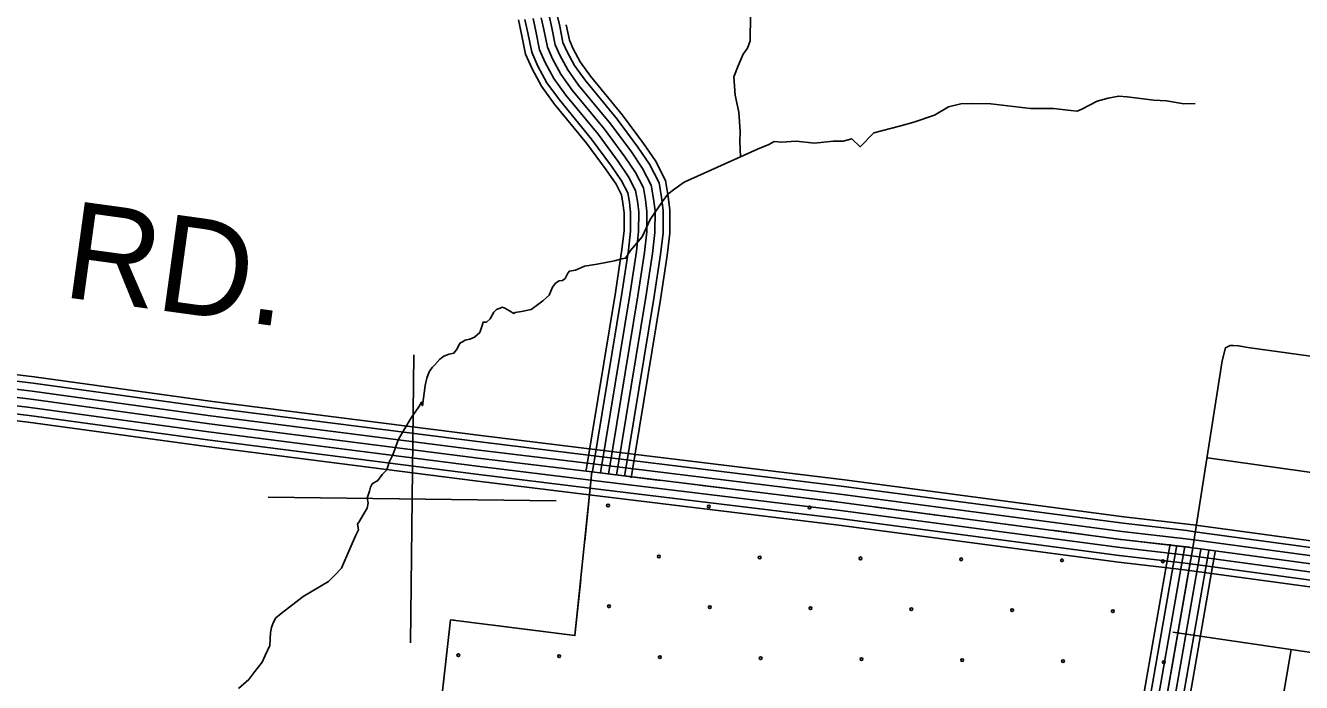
# Model space of a CAD drawing. Extents: x 1551132 to 1791609, y 378168 to 563823.
# Drawn here: x 1620130 to 1625000, y 456375 to 458882 of the extents above; entities that cross this region are included whole.
import ezdxf

# ---------------------------------------------------------------- set-up
doc = ezdxf.new("R2010")
doc.units = 0
for name, color, linetype in [('DESIGN - EROSION CONTROL - Devices', 7, 'Continuous'), ('DESIGN - ROW - Right-of-Way and Easement Labels', 7, 'Continuous'), ('DESIGN - SCRATCH - User 1', 7, 'Continuous'), ('DESIGN - TRANSPORTATION - Text', 7, 'Continuous'), ('SURVEY - DRAINAGE - Area Shapes', 7, 'Continuous'), ('SURVEY - DRAINAGE - Bridge Hydraulic Data - Points - Locators', 7, 'Continuous'), ('SURVEY - TRANSPORTATION - Roads', 7, 'Continuous'), ('SURVEY - VEGETATION - Features with Text', 7, 'Continuous')]:
    doc.layers.add(name, color=color, linetype=linetype)

msp = doc.modelspace()

# ---------------------------------------------------------------- linework, layer by layer
at = {"layer": 'DESIGN - EROSION CONTROL - Devices'}
for centre in [(1622353.316, 457050.189), (1622353.316, 457050.189), (1622737.869, 457046.455), (1622737.869, 457046.455), (1623122.422, 457042.722), (1623122.422, 457042.722), (1622547.46, 456856.046), (1622547.46, 456856.046), (1622932.013, 456852.312), (1622932.013, 456852.312), (1623316.566, 456848.579), (1623316.566, 456848.579), (1623701.119, 456844.845), (1623701.119, 456844.845), (1624085.671, 456841.112), (1624085.671, 456841.112), (1624470.224, 456837.378), (1624470.224, 456837.378), (1622357.05, 456665.636), (1622357.05, 456665.636), (1622741.603, 456661.903), (1622741.603, 456661.903), (1623126.156, 456658.169), (1623126.156, 456658.169), (1623510.709, 456654.435), (1623510.709, 456654.435), (1623895.262, 456650.702), (1623895.262, 456650.702), (1624279.815, 456646.968), (1624279.815, 456646.968), (1621782.087, 456478.96), (1621782.087, 456478.96), (1622166.64, 456475.226), (1622166.64, 456475.226), (1622551.193, 456471.493), (1622551.193, 456471.493), (1622935.746, 456467.759), (1622935.746, 456467.759), (1623320.299, 456464.026), (1623320.299, 456464.026), (1623704.852, 456460.292), (1623704.852, 456460.292), (1624089.405, 456456.559), (1624089.405, 456456.559), (1624473.958, 456452.825), (1624473.958, 456452.825)]:
    msp.add_circle(centre, 5.28, dxfattribs=at)
at = {"layer": 'DESIGN - SCRATCH - User 1'}
for points in [[(1622291.919, 457178.27), (1622226.836, 456553.954), (1621752.764, 456613.838), (1621514.485, 454505.55)], [(1624584.956, 456889.289), (1624311.563, 456920.914), (1623244.729, 457061.817), (1622291.919, 457178.27)], [(1624755.809, 454180.685), (1624205.072, 454204.918), (1624132.974, 454209.51), (1624125.024, 454217.594), (1624127.207, 454241.636), (1624141.815, 454319.713), (1624322.095, 455384.958), (1624584.956, 456889.289)]]:
    msp.add_lwpolyline(points, dxfattribs=at)
at = {"layer": 'DESIGN - TRANSPORTATION - Text'}
for points in [[(1622858.906, 458381.593), (1622856.573, 458439.703), (1622857.039, 458477.796), (1622851.94, 458552.064), (1622838.707, 458616.416), (1622833.557, 458686.668), (1622850.09, 458728.569), (1622868.648, 458772.437), (1622884.964, 458796.287), (1622895.314, 458824.23), (1622896.514, 458922.474)], [(1622264.053, 457964.215), (1622312.202, 457971.599), (1622378.442, 457984.766), (1622406.566, 457992.416), (1622420.608, 457994.233), (1622438.999, 458024.075), (1622483.681, 458075.627), (1622514.522, 458141.395), (1622561.421, 458210.964), (1622581.787, 458238.773), (1622608.062, 458258.482), (1622644.419, 458284.074), (1622745.109, 458330.875), (1622924.304, 458410.736), (1622966.57, 458428.228), (1622986.736, 458439.995), (1623014.736, 458437.62), (1623070.843, 458440.887), (1623140.849, 458433.945), (1623213.023, 458441.02), (1623251.063, 458440.52), (1623283.213, 458450.12), (1623314.879, 458419.62), (1623367.594, 458473.071), (1623466.017, 458497.847), (1623520.274, 458513.172), (1623598.697, 458540.214), (1623653.146, 458571.582), (1623699.345, 458583.007), (1623739.41, 458584.482), (1623813.484, 458583.507), (1623965.447, 458565.457), (1624053.561, 458566.299), (1624119.535, 458557.407), (1624143.534, 458555.09), (1624161.65, 458562.874), (1624220.107, 458594.183), (1624262.298, 458605.667), (1624282.364, 458609.408), (1624302.439, 458613.158), (1624334.446, 458610.725), (1624436.402, 458597.35), (1624484.435, 458594.716), (1624550.375, 458583.816), (1624594.449, 458585.241)], [(1620942.766, 456351.247), (1620983.249, 456386.807), (1621005.64, 456416.599), (1621034.114, 456452.317), (1621044.439, 456478.251), (1621062.922, 456516.11), (1621065.539, 456566.212), (1621069.764, 456584.204), (1621073.938, 456598.187), (1621084.222, 456620.113), (1621106.463, 456637.863), (1621189.361, 456702.948), (1621286.167, 456759.833), (1621308.458, 456781.592), (1621336.857, 456811.301), (1621367.798, 456885.095), (1621390.456, 456936.938), (1621400.714, 456956.855), (1621396.981, 456978.964), (1621405.131, 456990.889), (1621419.439, 457014.765), (1621433.772, 457040.649), (1621438.022, 457060.641), (1621434.239, 457078.742), (1621442.572, 457104.701), (1621446.772, 457120.693), (1621452.922, 457132.643), (1621475.113, 457146.385), (1621491.404, 457168.227), (1621509.645, 457186.036), (1621518.02, 457216.012), (1621532.378, 457243.896), (1621553.136, 457303.781), (1621602.185, 457385.358), (1621630.734, 457427.093), (1621640.959, 457445.01), (1621644.792, 457430.918), (1621655.759, 457508.986), (1621662.109, 457536.979), (1621670.417, 457560.938), (1621682.625, 457576.813), (1621692.758, 457586.713), (1621711.041, 457608.531), (1621727.207, 457620.348), (1621747.323, 457628.106), (1621765.389, 457631.873), (1621777.606, 457647.757), (1621787.881, 457669.682), (1621797.964, 457675.566), (1621808.047, 457681.449), (1621826.121, 457685.224), (1621844.238, 457693.008), (1621864.479, 457710.784), (1621874.854, 457740.734), (1621876.979, 457750.726), (1621888.995, 457750.568), (1621903.153, 457762.418), (1621917.486, 457788.294), (1621927.619, 457798.194), (1621941.71, 457804.019), (1621949.769, 457807.928), (1621959.727, 457803.786), (1621977.626, 457793.519), (1621993.518, 457783.285), (1621999.576, 457787.219), (1622023.65, 457790.911), (1622059.783, 457798.453), (1622084.032, 457816.186), (1622104.248, 457831.962), (1622128.539, 457853.696), (1622140.922, 457883.613), (1622153.131, 457899.497), (1622167.239, 457907.33), (1622179.28, 457909.181), (1622189.388, 457917.072), (1622199.646, 457936.99), (1622205.746, 457944.931), (1622229.82, 457948.623), (1622264.053, 457964.215)]]:
    msp.add_lwpolyline(points, dxfattribs=at)
at = {"layer": 'SURVEY - DRAINAGE - Area Shapes'}
for points in [[(1622302.452, 457264.347), (1623255.663, 457147.845), (1624322.221, 457006.975), (1624564.582, 456978.941), (1624596.181, 456974.666)], [(1622295.693, 457209.046), (1623248.638, 457092.568), (1624315.371, 456951.682), (1624557.64, 456923.656), (1624588.698, 456919.448)], [(1622299.46, 457239.813), (1623252.546, 457123.327), (1624319.187, 456982.449), (1624561.507, 456954.415), (1624592.864, 456950.174)], [(1622291.935, 457178.27), (1623244.729, 457061.817), (1624311.563, 456920.914), (1624553.782, 456892.897), (1624584.54, 456888.73)], [(1622291.935, 457178.27), (1623244.729, 457061.817), (1624311.563, 456920.914), (1624553.782, 456892.897), (1624584.54, 456888.73)], [(1622284.41, 457116.727), (1623236.913, 457000.307), (1624303.938, 456859.379), (1624546.057, 456831.379), (1624576.215, 456827.287)], [(1622288.177, 457147.494), (1623240.821, 457031.067), (1624307.754, 456890.147), (1624549.924, 456862.138), (1624580.381, 456858.013)], [(1622281.294, 457091.201), (1623233.663, 456974.798), (1624300.779, 456833.854), (1624542.857, 456805.853), (1624572.765, 456801.803)], [(1624498.158, 456903.031), (1624484.775, 456825.57), (1624235.647, 455399.825), (1624055.459, 454335.097), (1624040.226, 454253.695), (1624033.993, 454185.059), (1624093.941, 454124.1), (1624200.355, 454117.324), (1624473.299, 454105.299)], [(1624523.499, 456898.656), (1624510.116, 456821.162), (1624260.996, 455395.466), (1624080.775, 454330.588), (1624065.725, 454250.161), (1624060.684, 454194.593), (1624105.382, 454149.142), (1624201.739, 454143), (1624474.432, 454130.992)], [(1624554.04, 456893.38), (1624540.657, 456815.862), (1624291.546, 455390.216), (1624111.299, 454325.155), (1624096.466, 454245.894), (1624092.849, 454206.093), (1624119.182, 454179.326), (1624203.405, 454173.959), (1624475.79, 454161.967)], [(1624584.59, 456888.105), (1624571.198, 456810.553), (1624322.095, 455384.958), (1624141.815, 454319.713), (1624127.207, 454241.636), (1624125.024, 454217.594), (1624132.974, 454209.51), (1624205.072, 454204.918), (1624477.157, 454192.935)], [(1624584.59, 456888.105), (1624571.198, 456810.553), (1624322.095, 455384.958), (1624141.815, 454319.713), (1624127.207, 454241.636), (1624125.024, 454217.594), (1624132.974, 454209.51), (1624205.072, 454204.918), (1624477.157, 454192.935)], [(1624615.139, 456882.83), (1624601.739, 456805.245), (1624352.644, 455379.699), (1624172.331, 454314.271), (1624158.248, 454238.961), (1624206.738, 454235.878), (1624478.524, 454223.902)], [(1624645.68, 456877.555), (1624632.28, 456799.945), (1624383.193, 455374.449), (1624202.855, 454308.838), (1624195.155, 454267.678), (1624208.405, 454266.837), (1624479.882, 454254.878)], [(1624670.037, 456873.347), (1624656.629, 456795.711), (1624407.551, 455370.257), (1624227.188, 454304.504), (1624224.638, 454290.862), (1624480.974, 454279.571)]]:
    msp.add_lwpolyline(points, dxfattribs=at)
at = {"layer": 'SURVEY - DRAINAGE - Bridge Hydraulic Data - Points - Locators'}
for p, q in [((1621612.543, 457625.539), (1621598.959, 456525.594)), ((1622155.697, 457068.775), (1621055.806, 457082.358))]:
    msp.add_line(p, q, dxfattribs=at)
at = {"layer": 'SURVEY - TRANSPORTATION - Roads'}
for points in [[(1622324.393, 457175.62), (1622436.632, 457854.896), (1622461.79, 458020.275), (1622470.148, 458096.194), (1622470.698, 458170.704), (1622465.365, 458212.214), (1622458.565, 458253.131), (1622432.041, 458305.424), (1622391.884, 458363.784), (1622315.327, 458467.587), (1622192.122, 458617.082), (1622146.748, 458680.009), (1622113.599, 458741.227), (1622091.999, 458789.762), (1622077.866, 458861.147), (1622067.425, 458908.815)], [(1622354.975, 457170.57), (1622467.248, 457850.037), (1622492.531, 458016.25), (1622501.131, 458094.377), (1622501.714, 458172.571), (1622496.039, 458216.73), (1622488.365, 458262.907), (1622458.749, 458321.291), (1622417.133, 458381.776), (1622339.776, 458486.662), (1622216.679, 458636.025), (1622173.056, 458696.526), (1622141.431, 458754.928), (1622121.732, 458799.195), (1622108.215, 458867.472), (1622098.532, 458911.665)], [(1622354.975, 457170.57), (1622467.248, 457850.037), (1622492.531, 458016.25), (1622501.131, 458094.377), (1622501.714, 458172.571), (1622496.039, 458216.73), (1622488.365, 458262.907), (1622458.749, 458321.291), (1622417.133, 458381.776), (1622339.776, 458486.662), (1622216.679, 458636.025), (1622173.056, 458696.526), (1622141.431, 458754.928), (1622121.732, 458799.195), (1622108.215, 458867.472), (1622098.532, 458911.665)], [(1622385.558, 457165.52), (1622497.864, 457845.179), (1622523.272, 458012.225), (1622532.113, 458092.561), (1622532.73, 458174.438), (1622526.714, 458221.247), (1622518.164, 458272.682), (1622485.456, 458337.159), (1622442.382, 458399.768), (1622364.226, 458505.738), (1622241.237, 458654.967), (1622199.363, 458713.043), (1622169.264, 458768.628), (1622151.464, 458808.629), (1622138.565, 458873.797), (1622129.64, 458914.515)], [(1622416.141, 457160.461), (1622528.48, 457840.321), (1622554.021, 458008.192), (1622563.104, 458090.744), (1622563.746, 458176.304), (1622557.388, 458225.764), (1622547.963, 458282.465), (1622512.172, 458353.026), (1622467.632, 458417.761), (1622388.684, 458524.805), (1622265.795, 458673.909), (1622225.679, 458729.552), (1622197.097, 458782.337), (1622181.197, 458818.054), (1622168.914, 458880.131), (1622160.756, 458917.365)], [(1622269.419, 457184.712), (1622381.6, 457863.629), (1622406.533, 458027.517), (1622414.45, 458099.461), (1622414.958, 458167.346), (1622410.233, 458204.088), (1622405.008, 458235.548), (1622384.034, 458276.899), (1622346.501, 458331.45), (1622271.378, 458433.311), (1622147.981, 458583.031), (1622099.457, 458650.325), (1622063.575, 458716.593), (1622038.559, 458772.82), (1622023.326, 458849.772), (1622011.509, 458903.69)], [(1622293.81, 457180.678), (1622406.016, 457859.754), (1622431.041, 458024.309), (1622439.157, 458098.011), (1622439.682, 458168.837), (1622434.691, 458207.697), (1622428.766, 458243.348), (1622405.325, 458289.557), (1622366.634, 458345.792), (1622290.869, 458448.52), (1622167.564, 458598.14), (1622120.432, 458663.5), (1622085.766, 458727.518), (1622062.267, 458780.337), (1622047.517, 458854.813), (1622036.309, 458905.965)], [(1622441.515, 457156.269), (1622553.879, 457836.287), (1622579.521, 458004.85), (1622588.812, 458089.235), (1622589.47, 458177.854), (1622582.829, 458229.514), (1622572.688, 458290.574), (1622534.33, 458366.193), (1622488.581, 458432.686), (1622408.967, 458540.63), (1622286.17, 458689.626), (1622247.504, 458743.252), (1622220.188, 458793.704), (1622205.863, 458825.879), (1622194.088, 458885.381)], [(1616787.523, 457981.488), (1617133.715, 457932.761), (1618015.919, 457811.442), (1619100.094, 457670.481), (1620163.335, 457541.595), (1620844.094, 457447.876), (1621868.287, 457317.415), (1622302.452, 457264.347)], [(1616796.748, 457955.229), (1617130.307, 457908.278), (1618012.636, 457786.942), (1619097.01, 457645.955), (1620160.16, 457517.086), (1620840.844, 457423.375), (1621865.22, 457292.889), (1622299.46, 457239.813)], [(1616649.376, 457913.361), (1617121.765, 457846.868), (1618004.42, 457725.49), (1619089.286, 457584.437), (1620152.202, 457455.593), (1620832.703, 457361.907), (1621857.545, 457231.363), (1622291.935, 457178.27)], [(1616801.531, 457923.253), (1617126.04, 457877.577), (1618008.528, 457756.216), (1619093.152, 457615.196), (1620156.186, 457486.335), (1620836.778, 457392.641), (1621861.387, 457262.122), (1622295.693, 457209.046)], [(1616801.673, 457891.927), (1617121.765, 457846.868), (1618004.42, 457725.49), (1619089.286, 457584.437), (1620152.202, 457455.593), (1620832.703, 457361.907), (1621857.545, 457231.363), (1622291.935, 457178.27)], [(1616795.248, 457861.518), (1617117.49, 457816.158), (1618000.311, 457694.764), (1619085.419, 457553.678), (1620148.219, 457424.85), (1620828.628, 457331.173), (1621853.704, 457200.604), (1622288.177, 457147.494)], [(1616765.899, 457808.375), (1617109.674, 457759.982), (1617992.786, 457638.546), (1619078.352, 457497.401), (1620140.944, 457368.599), (1620821.178, 457274.947), (1621846.687, 457144.319), (1622281.294, 457091.201)], [(1616786.007, 457831.517), (1617113.224, 457785.458), (1617996.203, 457664.038), (1619081.561, 457522.919), (1620144.244, 457394.099), (1620824.561, 457300.439), (1621849.871, 457169.836), (1622284.41, 457116.727)], [(1627672.251, 457262.942), (1626302.316, 457445.421), (1625301.581, 457583.791), (1624795.21, 457654.025), (1624759.194, 457660.334), (1624739.07, 457660.842), (1624727.137, 457660.842), (1624709.054, 457652.717), (1624696.654, 457602.682), (1624584.956, 456889.289)], [(1624640.447, 457232.239), (1627575.394, 456818.264), (1627603.719, 456815.747), (1627615.218, 456819.647), (1627689.325, 456846.523)], [(1624596.189, 456974.666), (1626860.944, 456667.676), (1627433.164, 456593.174), (1627849.971, 456558.532)], [(1624588.706, 456919.448), (1626853.603, 456612.449), (1627427.256, 456537.756), (1627845.354, 456503.006)], [(1624592.864, 456950.174), (1626857.686, 456643.175), (1627430.548, 456568.59), (1627847.921, 456533.898)], [(1624584.54, 456888.73), (1626849.519, 456581.715), (1627423.973, 456506.922), (1627842.788, 456472.113)], [(1624584.54, 456888.73), (1626849.519, 456581.715), (1627423.973, 456506.922), (1627842.788, 456472.113)], [(1624576.215, 456827.287), (1626841.353, 456520.255), (1627417.398, 456445.254), (1627837.655, 456410.328)], [(1624580.373, 456858.013), (1626845.436, 456550.981), (1627420.689, 456476.088), (1627840.221, 456441.221)], [(1624572.756, 456801.803), (1626837.97, 456494.763), (1627414.673, 456419.67), (1627835.521, 456384.694)], [(1624508.599, 456566.864), (1625150.018, 456472.995)], [(1624477.157, 454192.935), (1624483.474, 454192.66), (1624504.54, 454193.468), (1624521.564, 454196.36), (1624531.281, 454201.285), (1624540.947, 454208.794), (1624549.947, 454219.202), (1624553.864, 454228.186), (1624560.064, 454254.195), (1624578.671, 454330.239), (1624649.878, 454742.708), (1624783.667, 455485.511), (1624879.924, 456032.116), (1624960.689, 456500.704)]]:
    msp.add_lwpolyline(points, dxfattribs=at)
at = {"layer": 'SURVEY - VEGETATION - Features with Text'}
for points in [[(1622291.919, 457178.27), (1622226.836, 456553.954), (1621752.764, 456613.838), (1621514.485, 454505.55)], [(1622291.919, 457178.27), (1622264.544, 456915.688)], [(1622291.919, 457178.27), (1623244.729, 457061.817), (1624311.563, 456920.914), (1624584.956, 456889.289)], [(1622291.919, 457178.27), (1622553.954, 457146.244)], [(1622702.842, 457128.044), (1622964.886, 457096.018)], [(1622964.878, 457096.018), (1623226.921, 457063.992)], [(1623375.651, 457044.525), (1623637.37, 457009.958)], [(1623637.362, 457009.958), (1623899.081, 456975.391)], [(1624047.785, 456955.748), (1624309.513, 456921.189)], [(1624309.504, 456921.189), (1624311.563, 456920.914), (1624571.74, 456890.814)], [(1624584.956, 456889.289), (1624322.095, 455384.958), (1624141.815, 454319.713), (1624127.207, 454241.636), (1624125.024, 454217.594), (1624132.974, 454209.51), (1624205.072, 454204.918), (1624755.809, 454180.685)], [(1624584.956, 456889.289), (1624539.515, 456629.224)], [(1622248.994, 456766.492), (1622226.836, 456553.954), (1622176.921, 456560.262)], [(1621766.189, 456612.138), (1621752.764, 456613.838), (1621724.631, 456364.948)], [(1622176.921, 456560.262), (1621915.002, 456593.346)], [(1624513.691, 456481.461), (1624468.25, 456221.388)]]:
    msp.add_lwpolyline(points, dxfattribs=at)

# ---------------------------------------------------------------- texts
at = {"layer": 'DESIGN - ROW - Right-of-Way and Easement Labels'}
msp.add_text('RD.', height=369.9916, rotation=352.161478, dxfattribs=at).set_placement((1620266.25, 457847.428))

doc.saveas('drawing.dxf')
